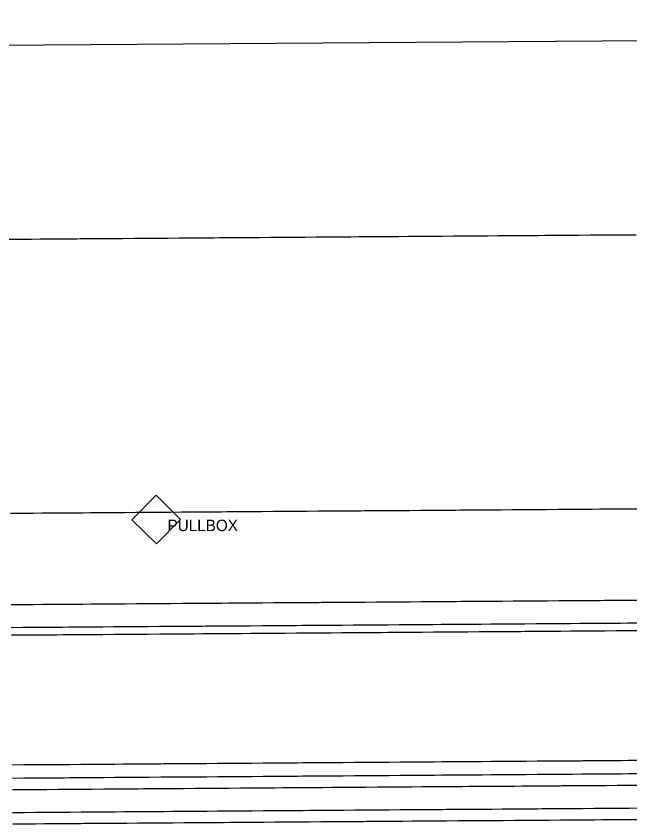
# Model space of a CAD drawing. Extents: x 2145380 to 2157287, y 139568 to 149130.
# Drawn here: x 2152700.9 to 2152754.7, y 142814.8 to 142885.5 of the extents above; entities that cross this region are included whole.
import ezdxf

# ---------------------------------------------------------------- set-up
doc = ezdxf.new("R2010")
doc.units = 0
for name, color, linetype in [('Default', 7, 'Continuous'), ('PR_PREVIOUSLY CONSTRUCTED', 7, 'Continuous'), ('TOPO_Power Pullbox', 7, 'Continuous')]:
    doc.layers.add(name, color=color, linetype=linetype)

# ---------------------------------------------------------------- blocks, each defined once
blk = doc.blocks.new('pulbox')
at = {"layer": 'Default'}
blk.add_lwpolyline([(-5.38, -0.01), (-0.02, 5.42), (5.4, 0.06), (0.05, -5.36), (-5.38, -0.01)], dxfattribs=at)
blk.add_text('PULLBOX', height=2.54, dxfattribs=at).set_placement((2.54, -2.54))

msp = doc.modelspace()

# ---------------------------------------------------------------- linework, layer by layer
at = {"layer": 'PR_PREVIOUSLY CONSTRUCTED'}
msp.add_line((2152630.263, 142882.497), (2153054.108, 142885.529), dxfattribs=at)
for points in [[(2152700.242, 142865.998), (2152701.242, 142866.005), (2152701.275, 142866.005), (2152702.242, 142866.012), (2152703.021, 142866.018), (2152703.242, 142866.019), (2152704.242, 142866.026), (2152704.766, 142866.03), (2152705.242, 142866.034), (2152706.242, 142866.041), (2152706.511, 142866.043), (2152707.242, 142866.048), (2152708.242, 142866.055), (2152708.256, 142866.055), (2152709.242, 142866.062), (2152710.001, 142866.068), (2152710.242, 142866.069), (2152711.242, 142866.077), (2152711.746, 142866.08), (2152712.242, 142866.084), (2152713.242, 142866.091), (2152713.491, 142866.093), (2152714.242, 142866.098), (2152715.237, 142866.105), (2152715.242, 142866.105), (2152716.242, 142866.112), (2152716.982, 142866.118), (2152717.242, 142866.119), (2152718.242, 142866.127), (2152718.727, 142866.13), (2152719.242, 142866.134), (2152720.242, 142866.141), (2152720.472, 142866.143), (2152721.242, 142866.148), (2152722.217, 142866.155), (2152722.242, 142866.155), (2152723.242, 142866.162), (2152723.962, 142866.168), (2152724.242, 142866.17), (2152725.242, 142866.177), (2152725.708, 142866.18), (2152726.242, 142866.184), (2152727.242, 142866.191), (2152727.453, 142866.192), (2152728.242, 142866.198), (2152729.198, 142866.205), (2152729.242, 142866.205), (2152730.241, 142866.212), (2152730.943, 142866.217), (2152731.241, 142866.22), (2152732.241, 142866.227), (2152732.688, 142866.23), (2152733.241, 142866.234), (2152734.241, 142866.241), (2152734.433, 142866.242), (2152735.241, 142866.248), (2152736.179, 142866.255), (2152736.241, 142866.255), (2152737.241, 142866.263), (2152737.924, 142866.267), (2152738.241, 142866.27), (2152739.241, 142866.277), (2152739.669, 142866.28), (2152740.241, 142866.284), (2152741.241, 142866.291), (2152741.414, 142866.292), (2152742.241, 142866.298), (2152743.159, 142866.305), (2152743.241, 142866.305), (2152744.241, 142866.313), (2152744.904, 142866.317), (2152745.241, 142866.32), (2152746.241, 142866.327), (2152746.649, 142866.33), (2152747.241, 142866.334), (2152748.241, 142866.341), (2152748.395, 142866.342), (2152749.241, 142866.348), (2152750.14, 142866.355), (2152750.241, 142866.355), (2152751.241, 142866.363), (2152751.885, 142866.367), (2152752.241, 142866.37), (2152753.241, 142866.377), (2152753.63, 142866.38), (2152754.241, 142866.384), (2152755.241, 142866.391)], [(2152700.414, 142841.998), (2152701.414, 142842.005), (2152701.447, 142842.005), (2152702.414, 142842.012), (2152703.193, 142842.018), (2152703.414, 142842.019), (2152704.414, 142842.026), (2152704.938, 142842.03), (2152705.414, 142842.034), (2152706.414, 142842.041), (2152706.683, 142842.043), (2152707.414, 142842.048), (2152708.414, 142842.055), (2152708.428, 142842.055), (2152709.414, 142842.062), (2152710.173, 142842.068), (2152710.414, 142842.069), (2152711.414, 142842.077), (2152711.918, 142842.08), (2152712.414, 142842.084), (2152713.414, 142842.091), (2152713.663, 142842.093), (2152714.414, 142842.098), (2152715.409, 142842.105), (2152715.414, 142842.105), (2152716.414, 142842.112), (2152717.154, 142842.118), (2152717.414, 142842.119), (2152718.414, 142842.127), (2152718.899, 142842.13), (2152719.414, 142842.134), (2152720.414, 142842.141), (2152720.644, 142842.143), (2152721.414, 142842.148), (2152722.389, 142842.155), (2152722.414, 142842.155), (2152723.414, 142842.162), (2152724.134, 142842.168), (2152724.414, 142842.17), (2152725.414, 142842.177), (2152725.88, 142842.18), (2152726.414, 142842.184), (2152727.414, 142842.191), (2152727.625, 142842.192), (2152728.414, 142842.198), (2152729.37, 142842.205), (2152729.414, 142842.205), (2152730.413, 142842.212), (2152731.115, 142842.217), (2152731.413, 142842.22), (2152732.413, 142842.227), (2152732.86, 142842.23), (2152733.413, 142842.234), (2152734.413, 142842.241), (2152734.605, 142842.242), (2152735.413, 142842.248), (2152736.351, 142842.255), (2152736.413, 142842.255), (2152737.413, 142842.263), (2152738.096, 142842.267), (2152738.413, 142842.27), (2152739.413, 142842.277), (2152739.841, 142842.28), (2152740.413, 142842.284), (2152741.413, 142842.291), (2152741.586, 142842.292), (2152742.413, 142842.298), (2152743.331, 142842.305), (2152743.413, 142842.305), (2152744.413, 142842.313), (2152745.076, 142842.317), (2152745.413, 142842.32), (2152746.413, 142842.327), (2152746.821, 142842.33), (2152747.413, 142842.334), (2152748.413, 142842.341), (2152748.567, 142842.342), (2152749.413, 142842.348), (2152750.312, 142842.355), (2152750.413, 142842.355), (2152751.413, 142842.363), (2152752.057, 142842.367), (2152752.413, 142842.37), (2152753.413, 142842.377), (2152753.802, 142842.38), (2152754.413, 142842.384), (2152755.413, 142842.391)], [(2152700.471, 142833.998), (2152701.471, 142834.005), (2152701.505, 142834.005), (2152702.471, 142834.012), (2152703.25, 142834.018), (2152703.471, 142834.02), (2152704.471, 142834.027), (2152704.995, 142834.03), (2152705.471, 142834.034), (2152706.471, 142834.041), (2152706.74, 142834.043), (2152707.471, 142834.048), (2152708.471, 142834.055), (2152708.485, 142834.055), (2152709.471, 142834.062), (2152710.23, 142834.068), (2152710.471, 142834.07), (2152711.471, 142834.077), (2152711.976, 142834.08), (2152712.471, 142834.084), (2152713.471, 142834.091), (2152713.721, 142834.093), (2152714.471, 142834.098), (2152715.466, 142834.105), (2152715.471, 142834.105), (2152716.471, 142834.112), (2152717.211, 142834.118), (2152717.471, 142834.12), (2152718.471, 142834.127), (2152718.956, 142834.13), (2152719.471, 142834.134), (2152720.471, 142834.141), (2152720.701, 142834.143), (2152721.471, 142834.148), (2152722.446, 142834.155), (2152722.471, 142834.155), (2152723.471, 142834.163), (2152724.192, 142834.168), (2152724.471, 142834.17), (2152725.471, 142834.177), (2152725.937, 142834.18), (2152726.471, 142834.184), (2152727.471, 142834.191), (2152727.682, 142834.193), (2152728.471, 142834.198), (2152729.427, 142834.205), (2152729.471, 142834.205), (2152730.471, 142834.213), (2152731.172, 142834.218), (2152731.471, 142834.22), (2152732.471, 142834.227), (2152732.917, 142834.23), (2152733.471, 142834.234), (2152734.471, 142834.241), (2152734.663, 142834.243), (2152735.471, 142834.248), (2152736.408, 142834.255), (2152736.471, 142834.256), (2152737.471, 142834.263), (2152738.153, 142834.268), (2152738.471, 142834.27), (2152739.47, 142834.277), (2152739.898, 142834.28), (2152740.47, 142834.284), (2152741.47, 142834.291), (2152741.643, 142834.293), (2152742.47, 142834.298), (2152743.388, 142834.305), (2152743.47, 142834.306), (2152744.47, 142834.313), (2152745.134, 142834.318), (2152745.47, 142834.32), (2152746.47, 142834.327), (2152746.879, 142834.33), (2152747.47, 142834.334), (2152748.47, 142834.341), (2152748.624, 142834.342), (2152749.47, 142834.349), (2152750.369, 142834.355), (2152750.47, 142834.356), (2152751.47, 142834.363), (2152752.114, 142834.367), (2152752.47, 142834.37), (2152753.47, 142834.377), (2152753.859, 142834.38), (2152754.47, 142834.384), (2152755.47, 142834.391)], [(2152700.486, 142831.998), (2152701.486, 142832.005), (2152701.519, 142832.005), (2152702.486, 142832.012), (2152703.264, 142832.018), (2152703.486, 142832.02), (2152704.486, 142832.027), (2152705.009, 142832.03), (2152705.486, 142832.034), (2152706.486, 142832.041), (2152706.754, 142832.043), (2152707.486, 142832.048), (2152708.486, 142832.055), (2152708.5, 142832.055), (2152709.486, 142832.062), (2152710.245, 142832.068), (2152710.486, 142832.07), (2152711.486, 142832.077), (2152711.99, 142832.08), (2152712.485, 142832.084), (2152713.485, 142832.091), (2152713.735, 142832.093), (2152714.485, 142832.098), (2152715.48, 142832.105), (2152715.485, 142832.105), (2152716.485, 142832.113), (2152717.225, 142832.118), (2152717.485, 142832.12), (2152718.485, 142832.127), (2152718.97, 142832.13), (2152719.485, 142832.134), (2152720.485, 142832.141), (2152720.716, 142832.143), (2152721.485, 142832.148), (2152722.461, 142832.155), (2152722.485, 142832.155), (2152723.485, 142832.163), (2152724.206, 142832.168), (2152724.485, 142832.17), (2152725.485, 142832.177), (2152725.951, 142832.18), (2152726.485, 142832.184), (2152727.485, 142832.191), (2152727.696, 142832.193), (2152728.485, 142832.198), (2152729.441, 142832.205), (2152729.485, 142832.206), (2152730.485, 142832.213), (2152731.187, 142832.218), (2152731.485, 142832.22), (2152732.485, 142832.227), (2152732.932, 142832.23), (2152733.485, 142832.234), (2152734.485, 142832.241), (2152734.677, 142832.243), (2152735.485, 142832.248), (2152736.422, 142832.255), (2152736.485, 142832.256), (2152737.485, 142832.263), (2152738.167, 142832.268), (2152738.485, 142832.27), (2152739.485, 142832.277), (2152739.912, 142832.28), (2152740.485, 142832.284), (2152741.485, 142832.291), (2152741.658, 142832.293), (2152742.485, 142832.299), (2152743.403, 142832.305), (2152743.485, 142832.306), (2152744.485, 142832.313), (2152745.148, 142832.318), (2152745.485, 142832.32), (2152746.485, 142832.327), (2152746.893, 142832.33), (2152747.485, 142832.334), (2152748.485, 142832.341), (2152748.638, 142832.343), (2152749.485, 142832.349), (2152750.383, 142832.355), (2152750.485, 142832.356), (2152751.484, 142832.363), (2152752.128, 142832.368), (2152752.484, 142832.37), (2152753.484, 142832.377), (2152753.874, 142832.38), (2152754.484, 142832.384), (2152755.484, 142832.392)], [(2152700.491, 142831.331), (2152701.491, 142831.339), (2152701.524, 142831.339), (2152702.49, 142831.346), (2152703.269, 142831.351), (2152703.49, 142831.353), (2152704.49, 142831.36), (2152705.014, 142831.364), (2152705.49, 142831.367), (2152706.49, 142831.374), (2152706.759, 142831.376), (2152707.49, 142831.382), (2152708.49, 142831.389), (2152708.504, 142831.389), (2152709.49, 142831.396), (2152710.249, 142831.401), (2152710.49, 142831.403), (2152711.49, 142831.41), (2152711.995, 142831.414), (2152712.49, 142831.417), (2152713.49, 142831.424), (2152713.74, 142831.426), (2152714.49, 142831.432), (2152715.485, 142831.439), (2152715.49, 142831.439), (2152716.49, 142831.446), (2152717.23, 142831.451), (2152717.49, 142831.453), (2152718.49, 142831.46), (2152718.975, 142831.464), (2152719.49, 142831.467), (2152720.49, 142831.475), (2152720.72, 142831.476), (2152721.49, 142831.482), (2152722.466, 142831.489), (2152722.49, 142831.489), (2152723.49, 142831.496), (2152724.211, 142831.501), (2152724.49, 142831.503), (2152725.49, 142831.51), (2152725.956, 142831.514), (2152726.49, 142831.517), (2152727.49, 142831.525), (2152727.701, 142831.526), (2152728.49, 142831.532), (2152729.446, 142831.539), (2152729.49, 142831.539), (2152730.49, 142831.546), (2152731.191, 142831.551), (2152731.49, 142831.553), (2152732.49, 142831.56), (2152732.936, 142831.564), (2152733.49, 142831.568), (2152734.49, 142831.575), (2152734.682, 142831.576), (2152735.49, 142831.582), (2152736.427, 142831.589), (2152736.49, 142831.589), (2152737.49, 142831.596), (2152738.172, 142831.601), (2152738.49, 142831.603), (2152739.49, 142831.61), (2152739.917, 142831.613), (2152740.49, 142831.618), (2152741.49, 142831.625), (2152741.662, 142831.626), (2152742.489, 142831.632), (2152743.407, 142831.638), (2152743.489, 142831.639), (2152744.489, 142831.646), (2152745.153, 142831.651), (2152745.489, 142831.653), (2152746.489, 142831.66), (2152746.898, 142831.663), (2152747.489, 142831.668), (2152748.489, 142831.675), (2152748.643, 142831.676), (2152749.489, 142831.682), (2152750.388, 142831.688), (2152750.489, 142831.689), (2152751.489, 142831.696), (2152752.133, 142831.701), (2152752.489, 142831.703), (2152753.489, 142831.711), (2152753.878, 142831.713), (2152754.489, 142831.718), (2152755.489, 142831.725)], [(2152700.572, 142819.968), (2152701.572, 142819.976), (2152701.605, 142819.976), (2152702.572, 142819.983), (2152703.35, 142819.988), (2152703.572, 142819.99), (2152704.572, 142819.997), (2152705.095, 142820.001), (2152705.572, 142820.004), (2152706.572, 142820.011), (2152706.84, 142820.013), (2152707.572, 142820.018), (2152708.572, 142820.026), (2152708.586, 142820.026), (2152709.572, 142820.033), (2152710.331, 142820.038), (2152710.572, 142820.04), (2152711.572, 142820.047), (2152712.076, 142820.051), (2152712.572, 142820.054), (2152713.571, 142820.061), (2152713.821, 142820.063), (2152714.571, 142820.069), (2152715.566, 142820.076), (2152715.571, 142820.076), (2152716.571, 142820.083), (2152717.311, 142820.088), (2152717.571, 142820.09), (2152718.571, 142820.097), (2152719.057, 142820.101), (2152719.571, 142820.104), (2152720.571, 142820.111), (2152720.802, 142820.113), (2152721.571, 142820.119), (2152722.547, 142820.126), (2152722.571, 142820.126), (2152723.571, 142820.133), (2152724.292, 142820.138), (2152724.571, 142820.14), (2152725.571, 142820.147), (2152726.037, 142820.151), (2152726.571, 142820.154), (2152727.571, 142820.162), (2152727.782, 142820.163), (2152728.571, 142820.169), (2152729.527, 142820.176), (2152729.571, 142820.176), (2152730.571, 142820.183), (2152731.273, 142820.188), (2152731.571, 142820.19), (2152732.571, 142820.197), (2152733.018, 142820.201), (2152733.571, 142820.204), (2152734.571, 142820.212), (2152734.763, 142820.213), (2152735.571, 142820.219), (2152736.508, 142820.225), (2152736.571, 142820.226), (2152737.571, 142820.233), (2152738.253, 142820.238), (2152738.571, 142820.24), (2152739.571, 142820.247), (2152739.998, 142820.25), (2152740.571, 142820.255), (2152741.571, 142820.262), (2152741.744, 142820.263), (2152742.571, 142820.269), (2152743.489, 142820.275), (2152743.571, 142820.276), (2152744.571, 142820.283), (2152745.234, 142820.288), (2152745.571, 142820.29), (2152746.571, 142820.297), (2152746.979, 142820.3), (2152747.571, 142820.305), (2152748.571, 142820.312), (2152748.724, 142820.313), (2152749.571, 142820.319), (2152750.469, 142820.325), (2152750.571, 142820.326), (2152751.571, 142820.333), (2152752.214, 142820.338), (2152752.571, 142820.34), (2152753.57, 142820.348), (2152753.96, 142820.35), (2152754.57, 142820.355), (2152755.57, 142820.362)], [(2152700.58, 142818.802), (2152701.58, 142818.809), (2152701.613, 142818.809), (2152702.58, 142818.816), (2152703.358, 142818.822), (2152703.58, 142818.823), (2152704.58, 142818.83), (2152705.104, 142818.834), (2152705.58, 142818.838), (2152706.58, 142818.845), (2152706.849, 142818.847), (2152707.58, 142818.852), (2152708.58, 142818.859), (2152708.594, 142818.859), (2152709.58, 142818.866), (2152710.339, 142818.872), (2152710.58, 142818.873), (2152711.58, 142818.88), (2152712.084, 142818.884), (2152712.58, 142818.888), (2152713.58, 142818.895), (2152713.829, 142818.897), (2152714.58, 142818.902), (2152715.575, 142818.909), (2152715.58, 142818.909), (2152716.58, 142818.916), (2152717.32, 142818.921), (2152717.58, 142818.923), (2152718.58, 142818.93), (2152719.065, 142818.934), (2152719.58, 142818.938), (2152720.58, 142818.945), (2152720.81, 142818.946), (2152721.58, 142818.952), (2152722.555, 142818.959), (2152722.58, 142818.959), (2152723.58, 142818.966), (2152724.3, 142818.971), (2152724.58, 142818.973), (2152725.58, 142818.981), (2152726.045, 142818.984), (2152726.58, 142818.988), (2152727.579, 142818.995), (2152727.791, 142818.996), (2152728.579, 142819.002), (2152729.536, 142819.009), (2152729.579, 142819.009), (2152730.579, 142819.016), (2152731.281, 142819.021), (2152731.579, 142819.023), (2152732.579, 142819.031), (2152733.026, 142819.034), (2152733.579, 142819.038), (2152734.579, 142819.045), (2152734.771, 142819.046), (2152735.579, 142819.052), (2152736.516, 142819.059), (2152736.579, 142819.059), (2152737.579, 142819.066), (2152738.262, 142819.071), (2152738.579, 142819.074), (2152739.579, 142819.081), (2152740.007, 142819.084), (2152740.579, 142819.088), (2152741.579, 142819.095), (2152741.752, 142819.096), (2152742.579, 142819.102), (2152743.497, 142819.109), (2152743.579, 142819.109), (2152744.579, 142819.116), (2152745.242, 142819.121), (2152745.579, 142819.124), (2152746.579, 142819.131), (2152746.987, 142819.134), (2152747.579, 142819.138), (2152748.579, 142819.145), (2152748.733, 142819.146), (2152749.579, 142819.152), (2152750.478, 142819.159), (2152750.579, 142819.159), (2152751.579, 142819.167), (2152752.223, 142819.171), (2152752.579, 142819.174), (2152753.579, 142819.181), (2152753.968, 142819.184), (2152754.579, 142819.188), (2152755.579, 142819.195)], [(2152700.587, 142817.792), (2152701.587, 142817.799), (2152701.621, 142817.799), (2152702.587, 142817.806), (2152703.366, 142817.812), (2152703.587, 142817.813), (2152704.587, 142817.82), (2152705.111, 142817.824), (2152705.587, 142817.828), (2152706.587, 142817.835), (2152706.856, 142817.837), (2152707.587, 142817.842), (2152708.587, 142817.849), (2152708.601, 142817.849), (2152709.587, 142817.856), (2152710.346, 142817.862), (2152710.587, 142817.863), (2152711.587, 142817.87), (2152712.091, 142817.874), (2152712.587, 142817.878), (2152713.587, 142817.885), (2152713.837, 142817.887), (2152714.587, 142817.892), (2152715.582, 142817.899), (2152715.587, 142817.899), (2152716.587, 142817.906), (2152717.327, 142817.912), (2152717.587, 142817.913), (2152718.587, 142817.921), (2152719.072, 142817.924), (2152719.587, 142817.928), (2152720.587, 142817.935), (2152720.817, 142817.936), (2152721.587, 142817.942), (2152722.562, 142817.949), (2152722.587, 142817.949), (2152723.587, 142817.956), (2152724.308, 142817.961), (2152724.587, 142817.963), (2152725.587, 142817.971), (2152726.053, 142817.974), (2152726.587, 142817.978), (2152727.587, 142817.985), (2152727.798, 142817.986), (2152728.587, 142817.992), (2152729.543, 142817.999), (2152729.587, 142817.999), (2152730.587, 142818.006), (2152731.288, 142818.011), (2152731.587, 142818.014), (2152732.587, 142818.021), (2152733.033, 142818.024), (2152733.587, 142818.028), (2152734.587, 142818.035), (2152734.778, 142818.036), (2152735.587, 142818.042), (2152736.524, 142818.049), (2152736.586, 142818.049), (2152737.586, 142818.056), (2152738.269, 142818.061), (2152738.586, 142818.064), (2152739.586, 142818.071), (2152740.014, 142818.074), (2152740.586, 142818.078), (2152741.586, 142818.085), (2152741.759, 142818.086), (2152742.586, 142818.092), (2152743.504, 142818.099), (2152743.586, 142818.099), (2152744.586, 142818.106), (2152745.249, 142818.111), (2152745.586, 142818.114), (2152746.586, 142818.121), (2152746.995, 142818.124), (2152747.586, 142818.128), (2152748.586, 142818.135), (2152748.74, 142818.136), (2152749.586, 142818.142), (2152750.485, 142818.149), (2152750.586, 142818.149), (2152751.586, 142818.157), (2152752.23, 142818.161), (2152752.586, 142818.164), (2152753.586, 142818.171), (2152753.975, 142818.174), (2152754.586, 142818.178), (2152755.586, 142818.185)], [(2152700.602, 142815.792), (2152701.602, 142815.799), (2152701.635, 142815.799), (2152702.602, 142815.806), (2152703.38, 142815.812), (2152703.602, 142815.813), (2152704.602, 142815.82), (2152705.125, 142815.824), (2152705.602, 142815.828), (2152706.602, 142815.835), (2152706.87, 142815.837), (2152707.602, 142815.842), (2152708.602, 142815.849), (2152708.615, 142815.849), (2152709.601, 142815.856), (2152710.361, 142815.862), (2152710.601, 142815.863), (2152711.601, 142815.871), (2152712.106, 142815.874), (2152712.601, 142815.878), (2152713.601, 142815.885), (2152713.851, 142815.887), (2152714.601, 142815.892), (2152715.596, 142815.899), (2152715.601, 142815.899), (2152716.601, 142815.906), (2152717.341, 142815.912), (2152717.601, 142815.913), (2152718.601, 142815.921), (2152719.086, 142815.924), (2152719.601, 142815.928), (2152720.601, 142815.935), (2152720.832, 142815.937), (2152721.601, 142815.942), (2152722.577, 142815.949), (2152722.601, 142815.949), (2152723.601, 142815.956), (2152724.322, 142815.961), (2152724.601, 142815.963), (2152725.601, 142815.971), (2152726.067, 142815.974), (2152726.601, 142815.978), (2152727.601, 142815.985), (2152727.812, 142815.986), (2152728.601, 142815.992), (2152729.557, 142815.999), (2152729.601, 142815.999), (2152730.601, 142816.006), (2152731.302, 142816.011), (2152731.601, 142816.014), (2152732.601, 142816.021), (2152733.048, 142816.024), (2152733.601, 142816.028), (2152734.601, 142816.035), (2152734.793, 142816.036), (2152735.601, 142816.042), (2152736.538, 142816.049), (2152736.601, 142816.049), (2152737.601, 142816.056), (2152738.283, 142816.061), (2152738.601, 142816.064), (2152739.601, 142816.071), (2152740.028, 142816.074), (2152740.601, 142816.078), (2152741.601, 142816.085), (2152741.773, 142816.086), (2152742.601, 142816.092), (2152743.519, 142816.099), (2152743.601, 142816.099), (2152744.601, 142816.107), (2152745.264, 142816.111), (2152745.601, 142816.114), (2152746.601, 142816.121), (2152747.009, 142816.124), (2152747.601, 142816.128), (2152748.6, 142816.135), (2152748.754, 142816.136), (2152749.6, 142816.142), (2152750.499, 142816.149), (2152750.6, 142816.149), (2152751.6, 142816.157), (2152752.244, 142816.161), (2152752.6, 142816.164), (2152753.6, 142816.171), (2152753.99, 142816.174), (2152754.6, 142816.178), (2152755.6, 142816.185)], [(2152700.609, 142814.792), (2152701.609, 142814.799), (2152701.642, 142814.799), (2152702.609, 142814.806), (2152703.387, 142814.812), (2152703.609, 142814.813), (2152704.609, 142814.82), (2152705.132, 142814.824), (2152705.609, 142814.828), (2152706.609, 142814.835), (2152706.877, 142814.837), (2152707.609, 142814.842), (2152708.609, 142814.849), (2152708.623, 142814.849), (2152709.609, 142814.856), (2152710.368, 142814.862), (2152710.609, 142814.863), (2152711.609, 142814.871), (2152712.113, 142814.874), (2152712.609, 142814.878), (2152713.609, 142814.885), (2152713.858, 142814.887), (2152714.609, 142814.892), (2152715.603, 142814.899), (2152715.608, 142814.899), (2152716.608, 142814.906), (2152717.348, 142814.912), (2152717.608, 142814.913), (2152718.608, 142814.921), (2152719.094, 142814.924), (2152719.608, 142814.928), (2152720.608, 142814.935), (2152720.839, 142814.937), (2152721.608, 142814.942), (2152722.584, 142814.949), (2152722.608, 142814.949), (2152723.608, 142814.956), (2152724.329, 142814.962), (2152724.608, 142814.964), (2152725.608, 142814.971), (2152726.074, 142814.974), (2152726.608, 142814.978), (2152727.608, 142814.985), (2152727.819, 142814.986), (2152728.608, 142814.992), (2152729.564, 142814.999), (2152729.608, 142814.999), (2152730.608, 142815.006), (2152731.31, 142815.011), (2152731.608, 142815.014), (2152732.608, 142815.021), (2152733.055, 142815.024), (2152733.608, 142815.028), (2152734.608, 142815.035), (2152734.8, 142815.036), (2152735.608, 142815.042), (2152736.545, 142815.049), (2152736.608, 142815.049), (2152737.608, 142815.057), (2152738.29, 142815.061), (2152738.608, 142815.064), (2152739.608, 142815.071), (2152740.035, 142815.074), (2152740.608, 142815.078), (2152741.608, 142815.085), (2152741.781, 142815.086), (2152742.608, 142815.092), (2152743.526, 142815.099), (2152743.608, 142815.099), (2152744.608, 142815.107), (2152745.271, 142815.111), (2152745.608, 142815.114), (2152746.608, 142815.121), (2152747.016, 142815.124), (2152747.608, 142815.128), (2152748.608, 142815.135), (2152748.761, 142815.136), (2152749.608, 142815.142), (2152750.506, 142815.149), (2152750.608, 142815.149), (2152751.608, 142815.157), (2152752.252, 142815.161), (2152752.608, 142815.164), (2152753.608, 142815.171), (2152753.997, 142815.174), (2152754.607, 142815.178), (2152755.607, 142815.185)]]:
    msp.add_lwpolyline(points, dxfattribs=at)

# ---------------------------------------------------------------- block references
at = {"layer": 'TOPO_Power Pullbox', "xscale": 0.39370000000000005, "yscale": 0.3937000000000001}
msp.add_blockref('pulbox', (2152713.177, 142841.43), dxfattribs=at)

doc.saveas('drawing.dxf')
